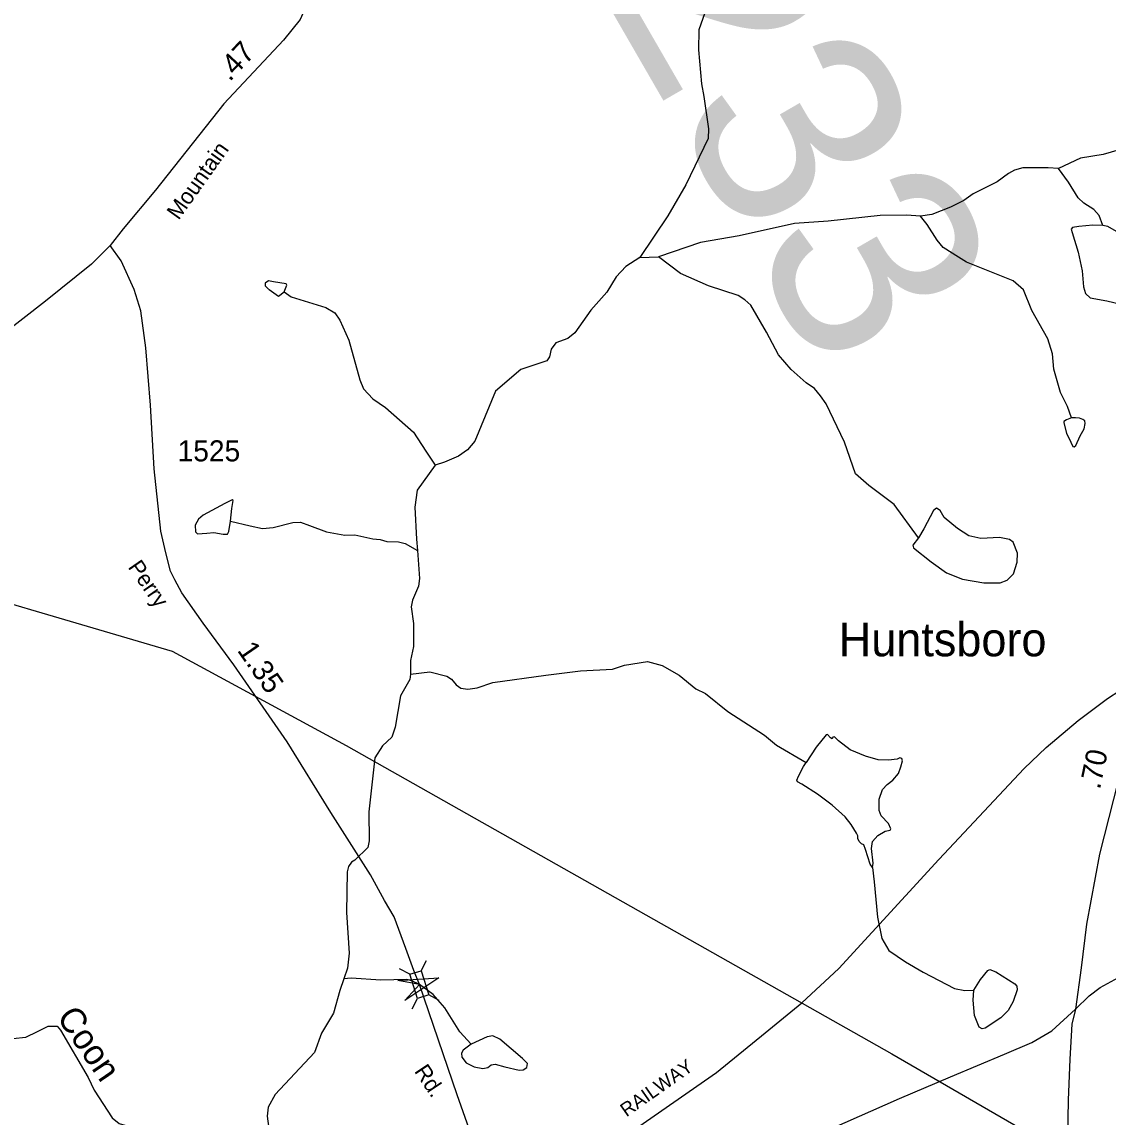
# Model space of a CAD drawing. Extents: x 2056842 to 2160602, y 826753 to 1016856.
# Drawn here: x 2128651 to 2135102, y 945418 to 951923 of the extents above; entities that cross this region are included whole.
import ezdxf

# ---------------------------------------------------------------- set-up
doc = ezdxf.new("R2010")
doc.units = 0
for name, color, linetype in [('Exist Civil Demographics Community Label', 7, 'Continuous'), ('Exist Hydrographic Creek Single Shore', 7, 'Continuous'), ('Exist Hydrographic Creek Single Shore Label', 7, 'Continuous'), ('Exist Hydrographic Misc Water Feature', 7, 'Continuous'), ('Exist Hydrographic Pond Under 1500 Sq Ft', 7, 'Continuous'), ('Exist Railroad Mainline', 7, 'Continuous'), ('Exist Railroad Mainline Label', 7, 'Continuous'), ('Exist Road Secondary Mileage Hundredths English Label', 7, 'Continuous'), ('Exist Road Secondary Structure Standard Bridge Attributed CELL', 7, 'Continuous'), ('Exist Road Secondary Structure Standard Bridge CELL', 7, 'Continuous'), ('Exist Road Secondary Structure Standard Bridge Number Label', 7, 'Continuous'), ('Exist Road Secondary Type 41 Attributed', 7, 'Continuous'), ('Exist Road Secondary Type 51 Attributed', 7, 'Continuous'), ('Exist Road Secondary Type 51 Label', 7, 'Continuous'), ('Exist Road Secondary Type 51 Number Label', 7, 'Continuous'), ('Exist Utilities Electrical Transmission Line', 7, 'Continuous')]:
    doc.layers.add(name, color=color, linetype=linetype)

msp = doc.modelspace()

# ---------------------------------------------------------------- linework, layer by layer
at = {"layer": 'Exist Hydrographic Creek Single Shore'}
msp.add_line((2132321, 950522.6), (2132431.1, 950527.1), dxfattribs=at)
for points in [[(2132870.1, 952733.5), (2132866.3, 952531.3), (2132834.6, 952352.6), (2132756.1, 952119.4), (2132671.1, 951876.1), (2132669.6, 951756), (2132686.6, 951554.1), (2132700.8, 951480.2), (2132728.2, 951287.7), (2132725.7, 951230.7), (2132593.1, 950955.8), (2132487.7, 950771.4), (2132321, 950522.6)], [(2133987.9, 950769.9), (2133903.8, 950775.6), (2133747.8, 950772.9), (2133439.8, 950739.5), (2133240.1, 950724.7), (2132910.4, 950651.2), (2132680.5, 950612.2), (2132431.1, 950527.1)], [(2132321, 950522.6), (2132237.4, 950470.3), (2132179.5, 950408.1), (2132123.8, 950317.9), (2132030.3, 950211.5), (2131935.2, 950076.1), (2131893.2, 950043.1), (2131822.3, 950016.5), (2131794.6, 949979.8), (2131783.3, 949932.9), (2131767.8, 949908.8), (2131613.3, 949858.1), (2131462.5, 949729), (2131339.7, 949431.7), (2131296.7, 949381.7), (2131243.5, 949343.7), (2131159.9, 949308.2), (2131105.4, 949289.2)], [(2133975.9, 948859.2), (2133831.6, 949055.7), (2133680.7, 949168.8), (2133602.4, 949238.2), (2133535.6, 949426.1), (2133426.5, 949653.6), (2133394.5, 949701.4), (2133358.4, 949745.3), (2133308.2, 949779), (2133219.8, 949858.7), (2133143.3, 949944.4), (2133072.8, 950080), (2132980.1, 950239.7), (2132944, 950271.4), (2132903.8, 950297.3), (2132727.9, 950354.5), (2132561.4, 950427.7), (2132431.1, 950527.1)], [(2131105.4, 949289.2), (2130997.8, 949142.2), (2130985.1, 949039.6), (2130994.3, 948851), (2131000.9, 948783.2)], [(2131000.9, 948783.2), (2131011.6, 948617.2), (2131005.6, 948571.1), (2130970.1, 948489), (2130962.2, 948449), (2130976.5, 948349.1), (2130977.3, 948213.1), (2130959.5, 948129.1), (2130957.8, 948049.1)], [(2130957.8, 948049.1), (2131073.9, 948061.6), (2131174, 948036), (2131202.1, 948018.1), (2131230.2, 947984.3), (2131258.2, 947966.3), (2131298.2, 947958.5), (2131354.4, 947966.8), (2131448.1, 947999.1), (2131761.9, 948042.5), (2131967.7, 948067.4), (2132157.6, 948078.3), (2132229.6, 948102.6), (2132365.3, 948123.1), (2132453.5, 948099.5), (2132553.8, 948041.9), (2132654, 947960.5), (2132710.2, 947932.7), (2132842.5, 947827.3), (2133061.3, 947686.2), (2133131.6, 947626.6), (2133308.1, 947523.2)], [(2130957.8, 948049.1), (2130954.2, 948017), (2130898.6, 947918.8), (2130867.4, 947734.6), (2130847.5, 947674.7), (2130791.8, 947622.4), (2130746, 947552.1), (2130711.6, 947230), (2130712.4, 947058.1), (2130704.4, 947018.1), (2130628.7, 946943.7), (2130608.8, 946931.6), (2130591, 946905.5), (2130583, 946873.5), (2130578.1, 946633.5), (2130595.1, 946391.6), (2130583.6, 946301.6), (2130561.9, 946239.5)], [(2133703.2, 946900.3), (2133705.8, 946926.3), (2133697, 947013.7), (2133703.3, 947054.3), (2133733.7, 947091), (2133778, 947115.1), (2133807.1, 947121.4), (2133810.9, 947130.3), (2133797, 947162), (2133754, 947206.3), (2133742.6, 947239.3), (2133742.6, 947306.5), (2133761.6, 947363.5), (2133789.4, 947393.9), (2133822.3, 947418), (2133856.5, 947458.5), (2133871.7, 947497.8), (2133880.6, 947534.6), (2133876.8, 947547.2), (2133865.4, 947552.3), (2133848.9, 947543.4), (2133798.3, 947538.4), (2133736.2, 947539.6), (2133660.2, 947561.2), (2133570.3, 947598.3), (2133500.7, 947652.8), (2133476.6, 947676.9), (2133467.7, 947674.3), (2133462.7, 947664.2), (2133452.5, 947670.5), (2133434.8, 947690.8), (2133427.2, 947688.3), (2133368.9, 947614.8), (2133308.1, 947523.2)], [(2133703.2, 946900.3), (2133688.1, 946919.9), (2133660.2, 947007.4), (2133651.4, 947034), (2133637.4, 947041.6), (2133623.5, 947055.5), (2133615.9, 947072), (2133614.6, 947087.2), (2133607, 947105), (2133575.4, 947155.7), (2133539.9, 947201.3), (2133463.9, 947269.7), (2133376.5, 947335.6), (2133282.8, 947395.2), (2133257.5, 947409.1), (2133253.7, 947418), (2133262.5, 947442.1), (2133292.9, 947500.4), (2133308.1, 947523.2)], [(2133703.2, 946900.3), (2133712, 946814.9), (2133732.3, 946604.5), (2133758.9, 946479.1), (2133800.5, 946407.6), (2133899.1, 946340), (2134003.3, 946278.6), (2134189.8, 946181.8), (2134251.8, 946170.4), (2134305, 946171.6)], [(2130561.9, 946239.5), (2130539.8, 946168.5), (2130501.8, 946035.4), (2130429.3, 945917), (2130387.5, 945800.4), (2130155.8, 945551.5), (2130112.7, 945476.8), (2130107.6, 945423.5), (2130117.8, 945348.8), (2130122.8, 945258.8), (2130135.5, 945192.4), (2130122.8, 945130.3), (2130098.8, 945092.3), (2129879.7, 944857.8), (2129628.5, 944699.7), (2129568.8, 944663.4), (2129497.1, 944591.1), (2129475.3, 944554.9), (2129461.6, 944521), (2129463.6, 944493), (2129487.8, 944411)], [(2128596, 945884.9), (2128674.5, 945891.3), (2128744.2, 945925.5), (2128806.2, 945958.4), (2128859.4, 945958.4), (2128879.7, 945934.3), (2129044.5, 945652.9), (2129080.7, 945577.1), (2129185.9, 945413.3), (2129228.9, 945380.3), (2129316.3, 945353.7), (2129380.9, 945325.8), (2129405, 945310.6), (2129431.6, 945279), (2129435.4, 945258.7), (2129404.4, 945210.4)]]:
    msp.add_lwpolyline(points, dxfattribs=at)
at = {"layer": 'Exist Hydrographic Misc Water Feature'}
for points in [[(2135413.6, 951226.1), (2135285.5, 951211.5), (2135237.9, 951193.2), (2135201.8, 951173.2), (2135072, 951134.6), (2134938.1, 951114), (2134806.3, 951051.5)], [(2134806.3, 951051.5), (2134746.4, 951055.1), (2134595.7, 951055.8), (2134546.3, 951043.1), (2134510.8, 951021.6), (2134442.4, 950973.4), (2134301, 950901.3), (2134244.9, 950861.9), (2134165.1, 950822.6), (2134055.6, 950778.2), (2133987.9, 950769.9)], [(2135070.4, 950713.1), (2135049.5, 950772.5), (2135017.3, 950808.4), (2134957.4, 950846.1), (2134925, 950878), (2134866.8, 950971.7), (2134806.3, 951051.5)], [(2134884.8, 949570.2), (2134860.6, 949637.8), (2134820, 949721.6), (2134779.6, 949859.5), (2134771, 949951.3), (2134744.7, 950041.3), (2134648, 950208.8), (2134599.6, 950330.6), (2134537.2, 950384.3), (2134260.8, 950495.1), (2134212.8, 950525), (2134122.6, 950582.5), (2134086.3, 950626.4), (2134028.1, 950720.1), (2133987.9, 950769.9)], [(2135070.4, 950713.1), (2135012.1, 950715.7), (2134928.5, 950706.8), (2134890.5, 950701.7), (2134882.9, 950691.6), (2134888, 950671.3), (2134924.7, 950554.7), (2134947.5, 950444.5), (2134955.1, 950349.4), (2134967.8, 950308.9), (2134994.4, 950284.8), (2135094.4, 950265.8), (2135178, 950246.8)], [(2135179.3, 950662.4), (2135099.5, 950708.1), (2135070.4, 950713.1)], [(2130118.2, 950333.2), (2130174.3, 950293.4), (2130208, 950319.5)], [(2130208, 950319.5), (2130250.4, 950289.7), (2130456.5, 950226.5), (2130508.6, 950194.8), (2130538.7, 950151), (2130591.4, 950033.2), (2130658.3, 949797.6), (2130678.6, 949743.6), (2130734.7, 949683.9), (2130811, 949632.2), (2130975.5, 949485), (2131050.1, 949373.3), (2131105.4, 949289.2)], [(2134884.8, 949570.2), (2134855.6, 949560.1), (2134839.8, 949548.7), (2134839.2, 949540.5), (2134855, 949480.9), (2134881, 949425.8), (2134891.7, 949401.7), (2134901.2, 949399.8), (2134910.1, 949406.8), (2134936.7, 949464.4), (2134958.9, 949505), (2134965.2, 949537.9), (2134962.7, 949552.5), (2134951.9, 949562), (2134932.3, 949569), (2134908.8, 949570.9), (2134884.8, 949570.2)], [(2129889, 948957.8), (2129896.6, 949032.6), (2129905.5, 949079.5), (2129899.2, 949083.3), (2129856.1, 949061.8), (2129726.9, 948993.3), (2129699.1, 948969.2), (2129678.8, 948933.8), (2129681.3, 948893.2), (2129694, 948881.8), (2129749.7, 948885.6), (2129790.2, 948889.4), (2129846, 948879.3), (2129872.6, 948880.5), (2129880.2, 948895.7), (2129889, 948957.8)], [(2133975.9, 948859.2), (2133942.9, 948814.9), (2133945.5, 948798.4), (2134050.6, 948716), (2134143, 948650.1), (2134236.8, 948613.4), (2134363.4, 948591.9), (2134460.9, 948590.6), (2134502.7, 948607.1), (2134540.7, 948645.1), (2134562.3, 948713.5), (2134563.5, 948766.7), (2134538.2, 948832.6), (2134515.4, 948849.1), (2134455.9, 948860.5), (2134346.9, 948854.2), (2134274.8, 948870.7), (2134207.6, 948913.7), (2134129.1, 948978.4), (2134105, 949021.5), (2134082.2, 949034.1), (2134064.5, 949021.5), (2134007.5, 948912.5), (2133975.9, 948859.2)], [(2129889, 948957.8), (2130006.4, 948928.8), (2130080.3, 948913.5), (2130142.3, 948919.8), (2130260.1, 948950.2), (2130304.5, 948951.5), (2130358.9, 948931.2), (2130460.2, 948893.2), (2130568.2, 948873.3), (2130628.3, 948875.5), (2130734.5, 948852), (2130778.6, 948848.2), (2130818.6, 948836.3), (2130886.5, 948834.6), (2130926.5, 948824.8), (2131000.9, 948783.2)], [(2134305, 946171.6), (2134343, 946235), (2134387.3, 946288.2), (2134400, 946293.3), (2134434.2, 946280.6), (2134548.2, 946208.4), (2134559.6, 946194.4), (2134560.9, 946172.9), (2134538.1, 946103.2), (2134508.9, 946051.2), (2134464.6, 946006.9), (2134372.1, 945946), (2134354.4, 945942.2), (2134336.7, 945951.1), (2134307.6, 946020.8), (2134301.2, 946112.1), (2134305, 946171.6)], [(2131319.8, 945849.9), (2131251.1, 945924.5), (2131162.5, 946066.1), (2131094, 946145.9), (2131011.5, 946205.6), (2130965.7, 946227.1), (2130937.7, 946235.2), (2130781.9, 946230.5), (2130605.8, 946243.7), (2130561.9, 946239.5)], [(2131319.8, 945849.9), (2131271.7, 945815.6), (2131261.6, 945796.6), (2131262.8, 945773.8), (2131289.4, 945739.6), (2131336.3, 945715.5), (2131388.2, 945705.4), (2131417.4, 945711.7), (2131437.6, 945728.2), (2131461.7, 945732), (2131518.7, 945716.8), (2131604.8, 945696.5), (2131627.6, 945699.1), (2131649.1, 945713), (2131652.9, 945735.8), (2131623.8, 945765), (2131489.5, 945880.3), (2131447.7, 945899.3), (2131414.8, 945894.2), (2131319.8, 945849.9)]]:
    msp.add_lwpolyline(points, dxfattribs=at)
at = {"layer": 'Exist Hydrographic Pond Under 1500 Sq Ft'}
for points in [[(2130145.6, 950379.2), (2130115.6, 950385), (2130095.9, 950371), (2130095.9, 950354.9), (2130118.1, 950332.8)], [(2130208, 950319.4), (2130224, 950359.5), (2130219.9, 950367.4), (2130145.6, 950379.2)]]:
    msp.add_lwpolyline(points, dxfattribs=at)
at = {"layer": 'Exist Railroad Mainline'}
msp.add_lwpolyline([(2128638.2, 942558), (2128707.9, 942648.4), (2128944.1, 943031.3), (2129015.8, 943123.6), (2129125.2, 943236.2), (2129290.7, 943346.9), (2129390.5, 943403.3), (2129532.3, 943461.9), (2129759.6, 943588.8), (2129889.1, 943683.5), (2130585.1, 944150.5), (2131464.2, 944770.3), (2132776.1, 945681.9), (2133065, 945917.1), (2133282.1, 946096), (2133503.2, 946301), (2134096.3, 946947.5), (2134604, 947487.6), (2134733.4, 947612.2), (2134924.7, 947773), (2135098.1, 947903.8), (2135317.4, 948046.6)], dxfattribs=at)
at = {"layer": 'Exist Road Secondary Structure Standard Bridge Attributed CELL'}
msp.add_lwpolyline([(2130883.6, 946228.8), (2131127, 946244.7), (2130924.2, 946109.3), (2131011.5, 946205.6)], close=True, dxfattribs=at)
at = {"layer": 'Exist Road Secondary Structure Standard Bridge CELL'}
for p, q in [((2131021, 946286.8), (2131053, 946347.9)), ((2130955.1, 946266.2), (2130894, 946298.2)), ((2131128.3, 946110.9), (2131067.2, 946142.9)), ((2130967.8, 946060.8), (2130999.8, 946121.9))]:
    msp.add_line(p, q, dxfattribs=at)
msp.add_lwpolyline([(2130999.8, 946121.9), (2130954.8, 946266.1), (2131022.2, 946287.2), (2131067.2, 946142.9)], close=True, dxfattribs=at)
at = {"layer": 'Exist Road Secondary Type 41 Attributed'}
for points in [[(2131011.5, 946205.6), (2130977.8, 946287.7), (2130931.2, 946419.7), (2130860.9, 946606.9), (2130803.9, 946705), (2130720.8, 946857), (2130485.8, 947227.7), (2130225.3, 947646.2), (2129909, 948104.6), (2129727.1, 948350.5), (2129600.8, 948531.3), (2129559.2, 948609.7), (2129533.6, 948659.3), (2129505, 948769.1), (2129476.2, 948898.7), (2129436.2, 949267.5), (2129413.9, 949646), (2129386.7, 949986.8), (2129356.5, 950206.7), (2129316.5, 950333.2), (2129239.7, 950502.8), (2129174.6, 950593.9)], [(2132150, 944366), (2132047.9, 944519.9), (2131976.2, 944596), (2131915.8, 944649.7), (2131770.3, 944739.3), (2131588, 944856.2), (2131517.6, 944911.4), (2131455.4, 944983), (2131429.8, 945034.2), (2131377, 945151), (2131236.4, 945550.1), (2131011.5, 946205.6)]]:
    msp.add_lwpolyline(points, dxfattribs=at)
at = {"layer": 'Exist Road Secondary Type 51 Attributed'}
for points in [[(2130516.3, 952609.4), (2130446.7, 952336.5), (2130373.2, 952093.3), (2130302.8, 951936.5), (2130203.7, 951814.9), (2129849.7, 951435.3), (2129443.5, 950923.2), (2129252.1, 950693.9), (2129174.6, 950593.9)], [(2129174.6, 950593.9), (2129063.4, 950484.3), (2128791.6, 950263.5), (2128518.6, 950053.3)], [(2135305.1, 948038.6), (2135248.6, 947812.8), (2135160.8, 947415), (2135050.6, 946978.8), (2134974.1, 946563.5), (2134942.2, 946304.9), (2134908.7, 946057.7)], [(2134908.7, 946057.7), (2134989, 946136.9), (2135054.6, 946186.6), (2135163.3, 946245.8), (2135382.4, 946349.8), (2135624.9, 946454.8), (2135730.5, 946485.2), (2135828, 946509.2), (2136040.7, 946544.4), (2136199.8, 946573), (2136332.6, 946603.4), (2136471.7, 946645), (2136765.4, 946766.2), (2137126.8, 946905.5), (2137638, 947077.8), (2138219.4, 947288.7), (2138575.4, 947451.6), (2138844, 947562), (2139371, 947785.5), (2139807, 947977.1)], [(2132150, 944366), (2132285.1, 944502.8), (2132609.4, 944831.9), (2132693.8, 944917.6), (2132828.2, 945020.1), (2132938.5, 945103.3), (2133147.6, 945214.7), (2133454.6, 945347.5), (2133863.5, 945528), (2134165.8, 945656), (2134486.5, 945791.5), (2134649.6, 945860.3), (2134768.1, 945929.9), (2134908.7, 946057.7)], [(2134908.7, 946057.7), (2134886.6, 945969), (2134873.8, 945760.9), (2134864.2, 945517.7), (2134856.2, 945078.7), (2134859.4, 944689.3), (2134851.4, 944598), (2134827.4, 944435.6), (2134784.3, 944280.3), (2134709.1, 943993.9), (2134653.3, 943764.5), (2134603.7, 943479.7), (2134570.2, 943291.8), (2134549.4, 943207), (2134517.4, 943109.4), (2134467.8, 943015), (2134357.5, 942795.7), (2134301.9, 942676.5)]]:
    msp.add_lwpolyline(points, dxfattribs=at)
at = {"layer": 'Exist Utilities Electrical Transmission Line'}
msp.add_lwpolyline([(2122197.2, 950354.8), (2126069.6, 949205.9), (2129543.5, 948185.2), (2130575.9, 947623.9), (2133817.5, 945792.4), (2136588, 944186.8), (2138999.6, 942823.6), (2141369.2, 941470.1), (2142971, 940567.3), (2143357.9, 940343.1), (2143922.3, 940014.4), (2144373.2, 939783.7)], dxfattribs=at)

# ---------------------------------------------------------------- texts
at = {"layer": 'Exist Civil Demographics Community Label'}
msp.add_text('Huntsboro', height=200, dxfattribs=at).set_placement((2133502, 948154.7))
at = {"layer": 'Exist Hydrographic Creek Single Shore Label'}
msp.add_text('Coon', height=150, rotation=304.26264, dxfattribs=at).set_placement((2128853.3, 946011.4))
at = {"layer": 'Exist Railroad Mainline Label'}
msp.add_text('RAILWAY', height=82.02, rotation=35.11542, dxfattribs=at).set_placement((2132241.1, 945415.4))
at = {"layer": 'Exist Road Secondary Mileage Hundredths English Label'}
for s, rotation, p in [('.47', 46.9952, (2129884.7, 951564.5)), ('1.35', 304.60624, (2129926.1, 948189.9)), ('.70', 78.15146, (2135053.1, 947359.6))]:
    msp.add_text(s, height=125, rotation=rotation, dxfattribs=at).set_placement(p)
at = {"layer": 'Exist Road Secondary Structure Standard Bridge Number Label'}
msp.add_text('233', height=1230.31, rotation=300, dxfattribs=at).set_placement((2132044.5, 952176.1))
at = {"layer": 'Exist Road Secondary Type 51 Label'}
for s, rotation, p in [('Mountain', 54.55959, (2129581.4, 950741.2)), ('Perry', 304.66853, (2129277.3, 948684.3)), ('Rd.', 303.633, (2130978, 945690.3))]:
    msp.add_text(s, height=95, rotation=rotation, dxfattribs=at).set_placement(p)
at = {"layer": 'Exist Road Secondary Type 51 Number Label'}
msp.add_text('1525', height=125, dxfattribs=at).set_placement((2129575.4, 949312.4))

doc.saveas('drawing.dxf')
